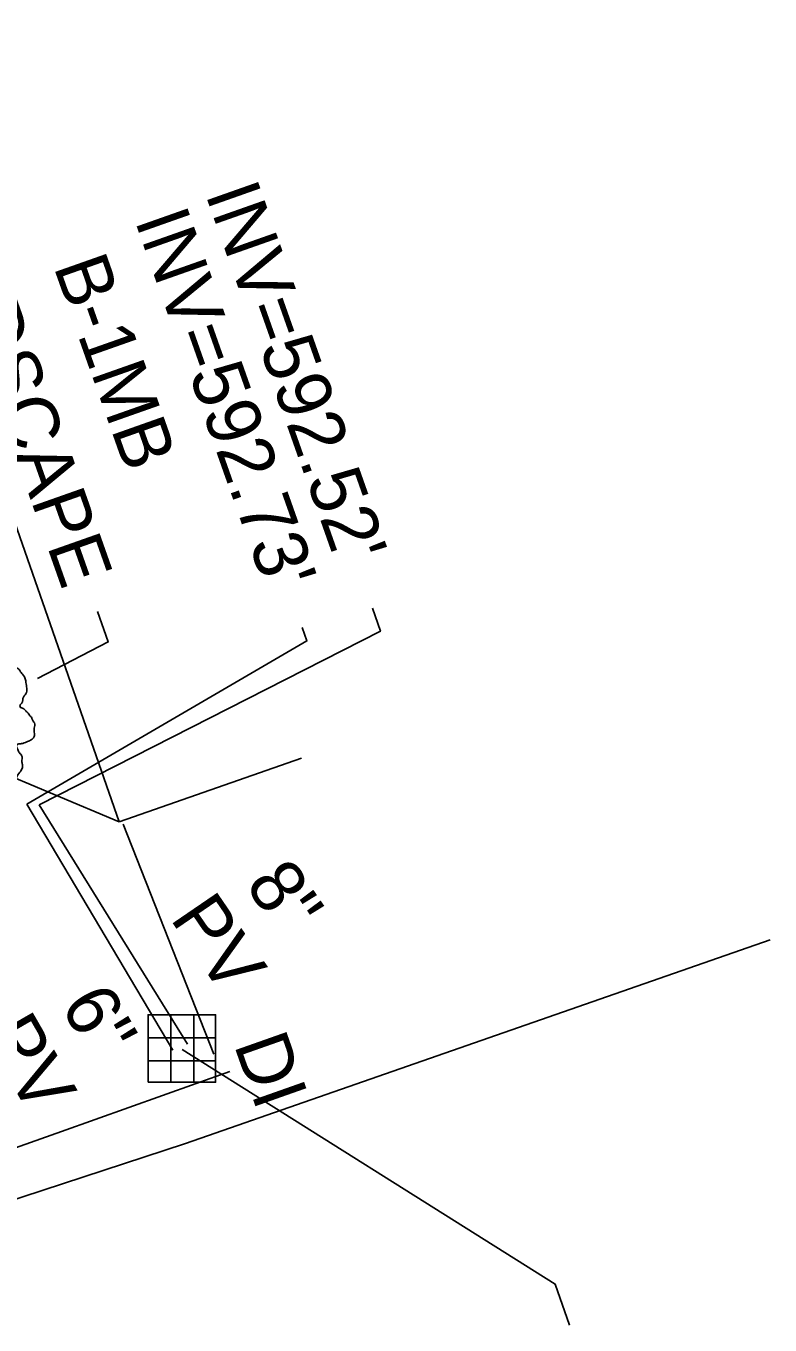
# Model space of a CAD drawing. Extents: x 2004847 to 2009016, y 1134161 to 1140101.
# Drawn here: x 2005859.9 to 2005915.1, y 1138073.5 to 1138169.7 of the extents above; entities that cross this region are included whole.
import ezdxf

# ---------------------------------------------------------------- set-up
doc = ezdxf.new("R2010")
doc.units = 0
for name, color, linetype in [('RD_EX_Bldg', 7, 'Continuous'), ('RD_EX_DR_Inlet', 7, 'Continuous'), ('RD_EX_DR_Inlet_txCode', 7, 'Continuous'), ('RD_EX_DR_Pipe', 7, 'Continuous'), ('RD_EX_DR_Pipe_txCode', 7, 'Continuous'), ('RD_EX_Driveway', 7, 'Continuous'), ('RD_EX_Fence_ChLk', 7, 'Continuous'), ('RD_EX_VEG', 7, 'Continuous'), ('RD_Sketch3', 7, 'Continuous')]:
    doc.layers.add(name, color=color, linetype=linetype)

msp = doc.modelspace()

# ---------------------------------------------------------------- linework, layer by layer
at = {"layer": 'RD_EX_Bldg'}
for p, q in [((2005866.841, 1138110.735), (2005846.292, 1138169.689)), ((2005880.367, 1138115.45), (2005866.841, 1138110.735))]:
    msp.add_line(p, q, dxfattribs=at)
at = {"layer": 'RD_EX_DR_Inlet'}
for p, q in [((2005870.689, 1138096.443), (2005870.689, 1138091.443)), ((2005872.389, 1138096.443), (2005872.389, 1138091.443)), ((2005868.989, 1138094.743), (2005873.989, 1138094.743)), ((2005868.989, 1138093.043), (2005873.989, 1138093.043))]:
    msp.add_line(p, q, dxfattribs=at)
msp.add_lwpolyline([(2005868.989, 1138091.443), (2005868.989, 1138096.443), (2005873.989, 1138096.443), (2005873.989, 1138091.443)], close=True, dxfattribs=at)
at = {"layer": 'RD_EX_DR_Inlet_txCode'}
for points in [[(2005860.915, 1138112.007), (2005886.205, 1138124.858), (2005885.604, 1138126.562)], [(2005860.021, 1138112.039), (2005880.753, 1138124.139), (2005880.406, 1138125.123)], [(2005871.527, 1138093.885), (2005899.141, 1138076.502), (2005900.214, 1138073.464)]]:
    msp.add_lwpolyline(points, dxfattribs=at)
at = {"layer": 'RD_EX_DR_Pipe'}
for p, q in [((2005860.021, 1138112.039), (2005870.826, 1138093.827)), ((2005860.915, 1138112.007), (2005871.915, 1138094.259))]:
    msp.add_line(p, q, dxfattribs=at)
at = {"layer": 'RD_EX_Driveway'}
msp.add_lwpolyline([(2005800.255, 1138085.871), (2005835.446, 1138075.011), (2005871.754, 1138086.918), (2005915.06, 1138102.006)], dxfattribs=at)
at = {"layer": 'RD_EX_Fence_ChLk'}
msp.add_line((2005867.154, 1138110.553), (2005873.861, 1138093.521), dxfattribs=at)
msp.add_lwpolyline([(2005838.858, 1138079.394), (2005848.355, 1138082.764), (2005862.574, 1138087.808), (2005875.056, 1138092.237)], dxfattribs=at)
at = {"layer": 'RD_EX_VEG'}
msp.add_lwpolyline([(2005866.841, 1138110.735), (2005857.201, 1138114.796), (2005852.068, 1138141.468)], dxfattribs=at)
msp.add_spline([(2005857.401, 1138113.183), (2005857.326, 1138113.358), (2005857.276, 1138113.608), (2005857.351, 1138113.583), (2005857.526, 1138113.533), (2005857.801, 1138113.408), (2005858.026, 1138113.333), (2005858.351, 1138113.358), (2005858.625, 1138113.458), (2005859.075, 1138113.733), (2005859.35, 1138114.207), (2005859.625, 1138114.607), (2005859.7, 1138114.932), (2005859.65, 1138115.157), (2005859.625, 1138115.657), (2005859.425, 1138115.907), (2005859.375, 1138116.032), (2005859.275, 1138116.431), (2005859.35, 1138116.481), (2005859.625, 1138116.531), (2005860, 1138116.656), (2005860.275, 1138116.781), (2005860.5, 1138116.956), (2005860.575, 1138117.181), (2005860.55, 1138117.581), (2005860.6, 1138117.981), (2005860.525, 1138118.131), (2005860.425, 1138118.281), (2005860.35, 1138118.481), (2005860.2, 1138118.63), (2005860.1, 1138118.78), (2005860, 1138118.88), (2005859.875, 1138119.03), (2005859.7, 1138119.155), (2005859.55, 1138119.205), (2005859.5, 1138119.355), (2005859.65, 1138119.555), (2005859.7, 1138119.655), (2005859.725, 1138119.88), (2005859.95, 1138120.23), (2005860, 1138120.63), (2005859.95, 1138121.054), (2005859.9, 1138121.329), (2005859.75, 1138121.604), (2005859.55, 1138121.854), (2005859.425, 1138122.029), (2005859.25, 1138122.154), (2005858.925, 1138122.279), (2005858.675, 1138122.329), (2005858.326, 1138122.329), (2005858.126, 1138122.379), (2005858.151, 1138122.429), (2005858.151, 1138122.579), (2005858.151, 1138122.854), (2005858.076, 1138123.303), (2005857.926, 1138123.803), (2005857.926, 1138123.828), (2005857.826, 1138124.078), (2005857.601, 1138124.278), (2005857.426, 1138124.378), (2005857.226, 1138124.503), (2005856.976, 1138124.528), (2005856.676, 1138124.528), (2005856.401, 1138124.478), (2005856.201, 1138124.378), (2005856.027, 1138124.253), (2005855.952, 1138124.403), (2005855.852, 1138124.703), (2005855.802, 1138124.853), (2005855.652, 1138125.028), (2005855.427, 1138125.228), (2005854.977, 1138125.352), (2005854.352, 1138125.278), (2005854.052, 1138125.078), (2005853.902, 1138124.903), (2005853.853, 1138125.028), (2005853.653, 1138125.228), (2005853.553, 1138125.402), (2005853.378, 1138125.527), (2005853.228, 1138125.627), (2005853.128, 1138125.677)], degree=3, dxfattribs=at)
at = {"layer": 'RD_Sketch3'}
msp.add_lwpolyline([(2005865.241, 1138126.316), (2005866.038, 1138124.059), (2005860.802, 1138121.364)], dxfattribs=at)

# ---------------------------------------------------------------- texts
at = {"layer": 'RD_EX_DR_Inlet_txCode'}
for s, height, p in [("INV=592.52'", 4.00001, (2005873.211, 1138157.264)), ("INV=592.73'", 4.00001, (2005867.984, 1138155.306)), ('DI', 4, (2005875.325, 1138094.249))]:
    msp.add_text(s, height=height, rotation=289.44941, dxfattribs=at).set_placement(p)
at = {"layer": 'RD_EX_DR_Pipe_txCode'}
for s, rotation, p in [('8"', 304.35832, (2005876.122, 1138106.092)), ('PV', 304.35832, (2005870.565, 1138103.59)), ('6"', 299.93229, (2005862.451, 1138097.148)), ('PV', 299.93229, (2005856.764, 1138095.001))]:
    msp.add_text(s, height=4, rotation=rotation, dxfattribs=at).set_placement(p)
at = {"layer": 'RD_Sketch3'}
for s, p in [('LANDSCAPE', (2005851.884, 1138158.38)), ('B-1MB', (2005861.968, 1138151.889))]:
    msp.add_text(s, height=4, rotation=289.44941, dxfattribs=at).set_placement(p)

doc.saveas('drawing.dxf')
